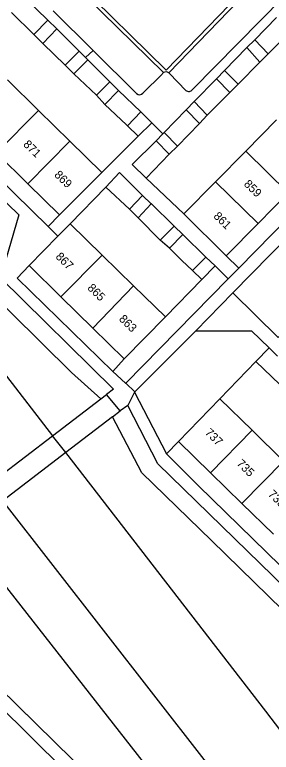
# Model space of a CAD drawing. Extents: x 194485 to 197793, y 468269 to 470822.
# Drawn here: x 196164 to 196200.5, y 470180.1 to 470284.9 of the extents above; entities that cross this region are included whole.
import ezdxf

# ---------------------------------------------------------------- set-up
doc = ezdxf.new("R2010")
doc.units = 0
for name, color, linetype in [('BGT grensvlak begroeid terreindeel', 7, 'Continuous'), ('BGT grensvlak gebouwinstallatie plus 1', 7, 'Continuous'), ('BGT grensvlak onbegroeid terreindeel', 7, 'Continuous'), ('BGT grensvlak overbruggingsdeel plus 1', 7, 'Continuous'), ('BGT grensvlak pand op maaiveld', 7, 'Continuous'), ('BGT grensvlak pand op maaiveld LR', 7, 'Continuous'), ('BGT grensvlak waterdeel', 7, 'Continuous'), ('BGT grensvlak wegdeel', 7, 'Continuous'), ('BGT lijnelement scheiding walbescherming', 7, 'Continuous'), ('BGT tekst huisnummerreeks', 7, 'Continuous')]:
    doc.layers.add(name, color=color, linetype=linetype)

msp = doc.modelspace()

# ---------------------------------------------------------------- linework, layer by layer
at = {"layer": 'BGT grensvlak begroeid terreindeel'}
msp.add_line((196224.72, 470124.64), (196162.4, 470204.14), dxfattribs=at)
for points in [[(196176.27, 470230.27), (196172.11, 470234.03), (196159.18, 470246.76), (196160.33, 470250.7), (196161.77, 470255.69), (196129.84, 470286.7), (196123.82, 470296.8), (196106.69, 470314.17), (196109.21, 470323.04), (196077.64, 470353.81)], [(196261.33, 470105.93), (196264.15, 470112.99), (196265.39, 470122.16), (196234.6, 470152.43), (196229.72, 470161.34), (196211.27, 470179.6), (196214.25, 470188.46), (196192, 470210.14), (196182.11, 470219.78), (196177.92, 470227.72)]]:
    msp.add_lwpolyline(points, dxfattribs=at)
at = {"layer": 'BGT grensvlak gebouwinstallatie plus 1'}
for p, q in [((196168.74, 470284.09), (196170.01, 470282.84)), ((196168.03, 470280.8), (196166.74, 470282.04)), ((196198.15, 470281.32), (196197.05, 470280.2)), ((196173.19, 470279.7), (196174.08, 470278.8)), ((196174.08, 470278.8), (196174.41, 470278.47)), ((196200.05, 470279.29), (196198.89, 470278.12)), ((196172.43, 470276.47), (196171.2, 470277.72)), ((196193.85, 470276.92), (196192.7, 470275.74)), ((196177.53, 470275.35), (196178.78, 470274.12)), ((196195.81, 470275.02), (196194.6, 470273.81)), ((196176.85, 470272.12), (196175.64, 470273.42)), ((196189.55, 470272.52), (196188.39, 470271.33)), ((196181.95, 470271.08), (196183.52, 470269.51)), ((196191.41, 470270.57), (196190.28, 470269.42)), ((196181.6, 470267.61), (196183.52, 470269.51)), ((196181.6, 470267.61), (196180.07, 470269.09)), ((196184.13, 470266.94), (196185.08, 470267.95)), ((196185.08, 470267.95), (196185.27, 470268.14)), ((196187.16, 470266.18), (196185.99, 470265.05)), ((196183.41, 470258.01), (196182.21, 470259.16)), ((196181.56, 470256.01), (196180.35, 470257.23)), ((196187.93, 470253.62), (196186.69, 470254.82)), ((196186.05, 470251.69), (196184.73, 470252.83)), ((196191.2, 470250.43), (196192.53, 470249.18)), ((196189.32, 470248.5), (196190.63, 470247.22)), ((196190.63, 470247.22), (196192.53, 470249.18))]:
    msp.add_line(p, q, dxfattribs=at)
at = {"layer": 'BGT grensvlak onbegroeid terreindeel'}
for p, q in [((196185.45, 470241.92), (196190.63, 470247.22)), ((196177.97, 470234.19), (196179.57, 470235.97)), ((196193.21, 470230.28), (196198.33, 470235.57)), ((196185.61, 470222.45), (196187.32, 470224.21))]:
    msp.add_line(p, q, dxfattribs=at)
at = {"layer": 'BGT grensvlak overbruggingsdeel plus 1'}
for p, q in [((196176.27, 470230.27), (196177.09, 470230.9)), ((196179.03, 470228.57), (196177.09, 470230.9)), ((196169.41, 470225.05), (196176.27, 470230.27)), ((196177.92, 470227.72), (196179.03, 470228.57))]:
    msp.add_line(p, q, dxfattribs=at)
for points in [[(196177.92, 470227.72), (196171.28, 470222.64), (196162.33, 470215.8), (196158.34, 470212.74)], [(196160.42, 470218.26), (196161.65, 470219.14), (196169.41, 470225.05)]]:
    msp.add_lwpolyline(points, dxfattribs=at)
at = {"layer": 'BGT grensvlak pand op maaiveld'}
for p, q in [((196168.74, 470284.09), (196165.56, 470287.23)), ((196166.74, 470282.04), (196163.55, 470285.2)), ((196168.74, 470284.09), (196166.74, 470282.04)), ((196201.23, 470284.48), (196198.15, 470281.32)), ((196168.03, 470280.8), (196170.01, 470282.84)), ((196173.19, 470279.7), (196170.01, 470282.84)), ((196203.2, 470282.46), (196200.05, 470279.29)), ((196171.2, 470277.72), (196168.03, 470280.8)), ((196200.05, 470279.29), (196198.15, 470281.32)), ((196197.05, 470280.2), (196193.85, 470276.92)), ((196197.05, 470280.2), (196198.89, 470278.12)), ((196173.19, 470279.7), (196171.2, 470277.72)), ((196172.43, 470276.47), (196174.41, 470278.47)), ((196174.41, 470278.47), (196177.53, 470275.35)), ((196198.89, 470278.12), (196195.81, 470275.02)), ((196195.81, 470275.02), (196193.85, 470276.92)), ((196162.98, 470275.63), (196167.43, 470271.25)), ((196175.64, 470273.42), (196172.43, 470276.47)), ((196192.7, 470275.74), (196189.55, 470272.52)), ((196192.7, 470275.74), (196194.6, 470273.81)), ((196177.53, 470275.35), (196175.64, 470273.42)), ((196176.85, 470272.12), (196178.78, 470274.12)), ((196178.78, 470274.12), (196181.95, 470271.08)), ((196194.6, 470273.81), (196191.41, 470270.57)), ((196191.41, 470270.57), (196189.55, 470272.52)), ((196179.93, 470269.22), (196176.85, 470272.12)), ((196188.39, 470271.33), (196185.27, 470268.14)), ((196188.39, 470271.33), (196190.28, 470269.42)), ((196167.43, 470271.25), (196171.85, 470266.91)), ((196181.95, 470271.08), (196180.07, 470269.09)), ((196190.28, 470269.42), (196187.16, 470266.18)), ((196196.88, 470265.49), (196201.26, 470269.92)), ((196180.07, 470269.09), (196179.93, 470269.22)), ((196187.16, 470266.18), (196185.27, 470268.14)), ((196171.85, 470266.91), (196176.39, 470262.44)), ((196184.13, 470266.94), (196185.99, 470265.05)), ((196165.89, 470260.85), (196161.42, 470265.23)), ((196185.99, 470265.05), (196182.73, 470261.66)), ((196192.58, 470261.12), (196196.88, 470265.49)), ((196176.39, 470262.44), (196170.41, 470256.41)), ((196170.41, 470256.41), (196165.89, 470260.85)), ((196188.07, 470256.55), (196192.58, 470261.12)), ((196180.35, 470257.23), (196176.97, 470260.38)), ((196182.21, 470259.16), (196180.35, 470257.23)), ((196202.91, 470259.56), (196198.62, 470255.2)), ((196181.56, 470256.01), (196183.41, 470258.01)), ((196184.73, 470252.83), (196181.56, 470256.01)), ((196194.11, 470250.59), (196188.07, 470256.55)), ((196171.93, 470255.15), (196170.17, 470253.38)), ((196176.46, 470250.72), (196171.93, 470255.15)), ((196186.69, 470254.82), (196184.73, 470252.83)), ((196198.62, 470255.2), (196194.11, 470250.59)), ((196187.93, 470253.62), (196186.05, 470251.69)), ((196191.2, 470250.43), (196187.93, 470253.62)), ((196166.07, 470249.25), (196170.17, 470253.38)), ((196180.92, 470246.36), (196176.46, 470250.72)), ((196170.6, 470244.79), (196166.07, 470249.25)), ((196180.92, 470246.36), (196185.45, 470241.92)), ((196175.13, 470240.34), (196170.6, 470244.79)), ((196185.45, 470241.92), (196179.57, 470235.97)), ((196179.57, 470235.97), (196175.13, 470240.34)), ((196198.33, 470235.57), (196200.21, 470237.52)), ((196200.21, 470237.52), (196201.4, 470236.36)), ((196201.72, 470232.33), (196198.33, 470235.57)), ((196187.32, 470224.21), (196193.21, 470230.28)), ((196193.21, 470230.28), (196197.79, 470225.81)), ((196197.79, 470225.81), (196202.25, 470221.45)), ((196191.86, 470219.78), (196187.32, 470224.21)), ((196196.33, 470215.42), (196191.86, 470219.78)), ((196200.8, 470211.06), (196196.33, 470215.42))]:
    msp.add_line(p, q, dxfattribs=at)
for points in [[(196182.73, 470261.66), (196180.74, 470263.56), (196184.13, 470266.94)], [(196176.97, 470260.38), (196178.91, 470262.45), (196182.21, 470259.16)], [(196183.41, 470258.01), (196183.45, 470258.04), (196186.71, 470254.84), (196186.69, 470254.82)], [(196186.05, 470251.69), (196187.79, 470249.95), (196189.32, 470248.5)], [(196189.32, 470248.5), (196190.76, 470249.98), (196191.2, 470250.43)]]:
    msp.add_lwpolyline(points, dxfattribs=at)
at = {"layer": 'BGT grensvlak pand op maaiveld LR'}
for p, q in [((196167.43, 470271.25), (196161.42, 470265.23)), ((196165.89, 470260.85), (196171.85, 470266.91)), ((196202.91, 470259.56), (196196.88, 470265.49)), ((196192.58, 470261.12), (196198.62, 470255.2)), ((196170.6, 470244.79), (196176.46, 470250.72)), ((196175.13, 470240.34), (196180.92, 470246.36)), ((196191.86, 470219.78), (196197.79, 470225.81)), ((196196.33, 470215.42), (196202.25, 470221.45))]:
    msp.add_line(p, q, dxfattribs=at)
at = {"layer": 'BGT grensvlak waterdeel'}
for points in [[(196101.1, 470312.76), (196155.8, 470242.62), (196169.41, 470225.05)], [(196255.32, 470113.07), (196199.73, 470185.92), (196171.28, 470222.64), (196169.41, 470225.05)], [(196242.24, 470112.98), (196237.94, 470118.24), (196229.77, 470128.35), (196190.95, 470179.04), (196162.33, 470215.8), (196160.42, 470218.26)]]:
    msp.add_lwpolyline(points, dxfattribs=at)
at = {"layer": 'BGT grensvlak wegdeel'}
for p, q in [((196218.31, 470303.67), (196189.29, 470274.24)), ((196133.14, 470289.61), (196168.78, 470254.75)), ((196185.17, 470276.64), (196172.41, 470289.2)), ((196235.15, 470288.82), (196195.87, 470248.86)), ((196195.04, 470245.35), (196236.3, 470287.39)), ((196169.49, 470285.41), (196175.17, 470279.78)), ((196175.17, 470279.78), (196174.08, 470278.8)), ((196175.17, 470279.78), (196181.34, 470273.66)), ((196182.26, 470273.72), (196184.97, 470276.4)), ((196188.35, 470274.11), (196186.04, 470276.52)), ((196183.52, 470269.51), (196185.08, 470267.95)), ((196176.39, 470262.44), (196181.6, 470267.61)), ((196188.07, 470256.55), (196182.73, 470261.66)), ((196171.93, 470255.15), (196176.97, 470260.38)), ((196170.41, 470256.41), (196168.78, 470254.75)), ((196168.78, 470254.75), (196170.17, 470253.38)), ((196194.11, 470250.59), (196195.87, 470248.86)), ((196194.38, 470247.35), (196192.53, 470249.18)), ((196195.87, 470248.86), (196194.46, 470247.43)), ((196179.83, 470232.53), (196194.38, 470247.35)), ((196194.38, 470247.35), (196194.46, 470247.43)), ((196189.76, 470239.97), (196195.04, 470245.35)), ((196189.76, 470239.97), (196181.1, 470231.28)), ((196189.76, 470239.97), (196197.71, 470239.97)), ((196200.21, 470237.52), (196197.71, 470239.97)), ((196181.1, 470231.28), (196179.83, 470232.53)), ((196181.05, 470231.23), (196180.12, 470229.34)), ((196181.1, 470231.28), (196181.05, 470231.23)), ((196181.05, 470231.23), (196185.61, 470222.45)), ((196180.12, 470229.34), (196179.03, 470228.57)), ((196140.05, 470208.01), (196176.27, 470172.5))]:
    msp.add_line(p, q, dxfattribs=at)
for points in [[(196195.46, 470312.74), (196172.8, 470289.56), (196185.55, 470277), (196215.56, 470307.98)], [(196185.92, 470276.63), (196208.52, 470299.95), (196215.59, 470307.25)], [(196126.8, 470296.68), (196131.82, 470288.27), (196164.59, 470256.44), (196162, 470247.49), (196178.05, 470231.68), (196177.09, 470230.9)], [(196236.3, 470287.39), (196243.56, 470282.61), (196243.85, 470282.31), (196201.48, 470238.99), (196195.04, 470245.35)], [(196177.97, 470234.19), (196164.36, 470247.45), (196166.07, 470249.25)], [(196177.97, 470234.19), (196179.79, 470232.49), (196179.83, 470232.53)], [(196232.05, 470162.28), (196231.73, 470162.87), (196214.14, 470180.28), (196217.12, 470189.15), (196184.37, 470221.07), (196180.12, 470229.34)], [(196185.61, 470222.45), (196190.12, 470217.99), (196221.27, 470187.62)], [(196223.26, 470119.6), (196186.89, 470155.21), (196177.55, 470173.83), (196153.86, 470197.02)]]:
    msp.add_lwpolyline(points, dxfattribs=at)
for centre, radius, start, end in [((196185.55, 470276.11), 0.652, 125.7372, 152.9793), ((196185.54, 470276.04), 0.701, 56.8611, 122.2307), ((196185.56, 470276.13), 0.619, 39.339, 53.7855), ((196181.77, 470274.16), 0.662, 229.6309, 318.3021), ((196188.77, 470274.58), 0.624, 227.943, 327.7062)]:
    msp.add_arc(centre, radius, start, end, dxfattribs=at)
at = {"layer": 'BGT lijnelement scheiding walbescherming'}
for points in [[(196101.1, 470312.76), (196155.8, 470242.62), (196169.41, 470225.05)], [(196255.32, 470113.07), (196199.73, 470185.92), (196171.28, 470222.64), (196169.41, 470225.05)], [(196242.24, 470112.98), (196237.94, 470118.24), (196229.77, 470128.35), (196190.95, 470179.04), (196162.33, 470215.8), (196160.42, 470218.26)]]:
    msp.add_lwpolyline(points, dxfattribs=at)

# ---------------------------------------------------------------- texts
at = {"layer": 'BGT tekst huisnummerreeks'}
for s, rotation, p in [('871', 315.5, (196165.15, 470266.34)), ('869', 315.5, (196169.56, 470262.01)), ('859', 315.6, (196196.52, 470260.7)), ('861', 315.6, (196192.2, 470256.14)), ('867', 315.5, (196169.75, 470250.39)), ('865', 315.5, (196174.28, 470245.94)), ('863', 315.5, (196178.76, 470241.53)), ('737', 315.7, (196190.99, 470225.38)), ('735', 315.7, (196195.49, 470220.98)), ('733', 315.7, (196199.96, 470216.62))]:
    msp.add_text(s, height=1.2, rotation=rotation, dxfattribs=at).set_placement(p)

doc.saveas('drawing.dxf')
